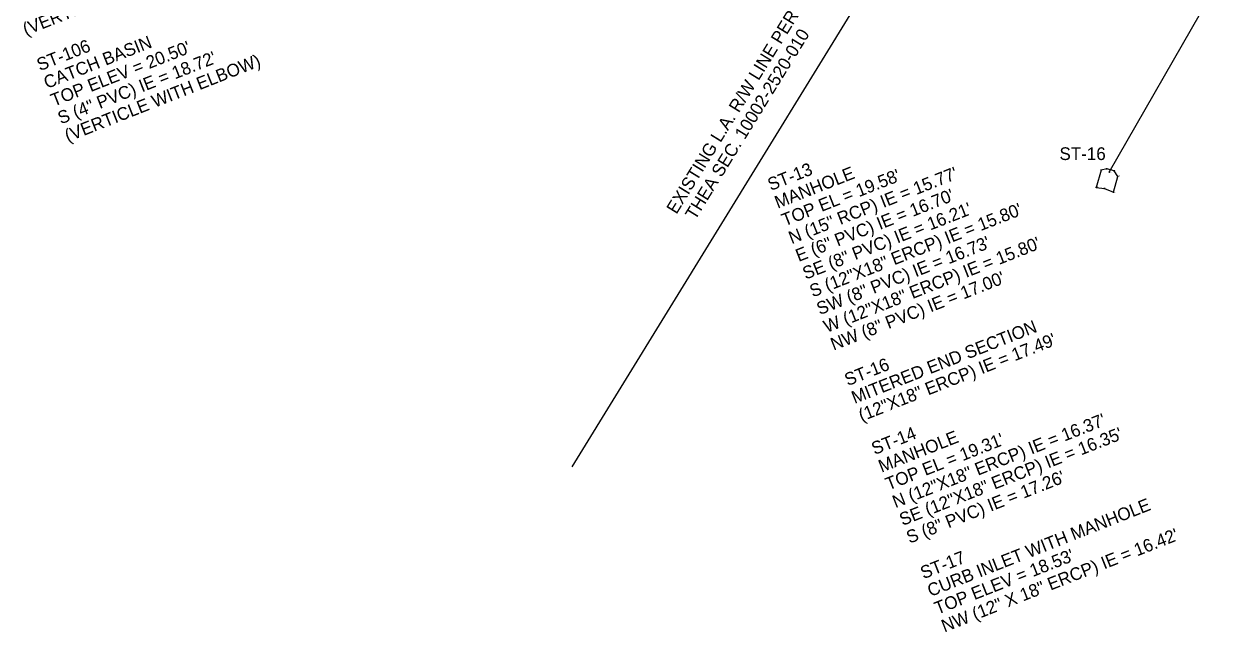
# Model space of a CAD drawing. Extents: x 509744 to 512285, y 1314862 to 1316822.
# Drawn here: x 510294.2 to 510558.4, y 1315093.9 to 1315227.8 of the extents above; entities that cross this region are included whole.
import ezdxf

# ---------------------------------------------------------------- set-up
doc = ezdxf.new("R2010")
doc.units = 0
for name, color, linetype in [('EndTreatMES_ep', 7, 'Continuous'), ('FlowLineInvert_ep', 7, 'Continuous'), ('LARWLine_ep', 7, 'Continuous'), ('NonPlottingEle_dp', 7, 'Continuous'), ('PipeCulvert_ep', 7, 'Continuous'), ('PointLocator_ep', 7, 'Continuous'), ('TextElevLabel', 7, 'Continuous'), ('TextNotes', 7, 'Continuous'), ('TextPtLabel', 7, 'Continuous'), ('TextSurveyLabel', 7, 'Continuous')]:
    doc.layers.add(name, color=color, linetype=linetype)

msp = doc.modelspace()

# ---------------------------------------------------------------- linework, layer by layer
at = {"layer": 'EndTreatMES_ep'}
msp.add_lwpolyline([(510530.44, 1315191.79), (510532.32, 1315191.54), (510534.26, 1315190.71), (510535.25, 1315194.21), (510534.44, 1315195.43), (510532.78, 1315195.86), (510531.53, 1315195.59)], close=True, dxfattribs=at)
at = {"layer": 'FlowLineInvert_ep'}
for p, q in [((510533.44, 1315195.04), (510533.26, 1315195.22)), ((510533.44, 1315195.22), (510533.26, 1315195.04)), ((510533.35, 1315195.13), (510533.35, 1315195.13))]:
    msp.add_line(p, q, dxfattribs=at)
at = {"layer": 'LARWLine_ep'}
msp.add_line((510414.96, 1315130.24), (510554.46, 1315356.98), dxfattribs=at)
at = {"layer": 'PipeCulvert_ep'}
msp.add_line((510533.35, 1315195.13), (510569.44, 1315258), dxfattribs=at)
at = {"layer": 'PointLocator_ep'}
for p, q in [((510531.65, 1315195.59), (510531.4, 1315195.59)), ((510531.53, 1315195.46), (510531.53, 1315195.71)), ((510532.9, 1315195.86), (510532.65, 1315195.86)), ((510532.78, 1315195.73), (510532.78, 1315195.98)), ((510534.57, 1315195.43), (510534.32, 1315195.43)), ((510534.44, 1315195.3), (510534.44, 1315195.55)), ((510535.38, 1315194.21), (510535.13, 1315194.21)), ((510535.25, 1315194.09), (510535.25, 1315194.34)), ((510530.57, 1315191.79), (510530.32, 1315191.79)), ((510530.44, 1315191.66), (510530.44, 1315191.91)), ((510532.44, 1315191.54), (510532.19, 1315191.54)), ((510532.32, 1315191.42), (510532.32, 1315191.67)), ((510534.39, 1315190.71), (510534.14, 1315190.71)), ((510534.26, 1315190.58), (510534.26, 1315190.83))]:
    msp.add_line(p, q, dxfattribs=at)

# ---------------------------------------------------------------- texts
at = {"layer": 'NonPlottingEle_dp'}
for s, p in [('(VERTICLE WITH ELBOW)', (510294.59, 1315225.17)), ('ST-106', (510297.67, 1315217.36)), ('CATCH BASIN', (510299.21, 1315213.45)), ("TOP ELEV = 20.50'", (510300.75, 1315209.55)), ('S (4" PVC) IE = 18.72\'', (510302.29, 1315205.64)), ('(VERTICLE WITH ELBOW)', (510303.83, 1315201.73)), ('ST-13', (510458.73, 1315190.99)), ('MANHOLE', (510460.27, 1315187.08)), ("TOP EL = 19.58'", (510461.81, 1315183.17)), ('N (15" RCP) IE = 15.77\'', (510463.35, 1315179.27)), ('E (6" PVC) IE = 16.70\'', (510464.89, 1315175.36)), ('SE (8" PVC) IE = 16.21\'', (510466.43, 1315171.45)), ('S (12"X18" ERCP) IE = 15.80\'', (510467.98, 1315167.54)), ('SW (8" PVC) IE = 16.73\'', (510469.52, 1315163.64)), ('W (12"X18" ERCP) IE = 15.80\'', (510471.06, 1315159.73)), ('NW (8" PVC) IE = 17.00\'', (510472.6, 1315155.82)), ('MITERED END SECTION ', (510477.22, 1315144.1)), ('(12"X18" ERCP) IE = 17.49\'', (510478.76, 1315140.19)), ('ST-16 ', (510475.68, 1315148.01)), ('N (12"X18" ERCP) IE = 16.37\'', (510486.23, 1315121.14)), ('ST-14', (510481.61, 1315132.86)), ('MANHOLE', (510483.15, 1315128.96)), ("TOP EL = 19.31'", (510484.69, 1315125.05)), ('SE (12"X18" ERCP) IE = 16.35\'', (510487.77, 1315117.24)), ('S (8" PVC) IE = 17.26\'', (510489.31, 1315113.33)), ('CURB INLET WITH MANHOLE', (510493.94, 1315101.61)), ('NW (12" X 18" ERCP) IE = 16.42\'', (510497.02, 1315093.79)), ('ST-17', (510492.39, 1315105.51)), ("TOP ELEV = 18.53'", (510495.48, 1315097.7))]:
    msp.add_text(s, height=2.8, rotation=21.5246, dxfattribs=at).set_placement(p)
msp.add_text('ST-16', height=2.8, dxfattribs=at).set_placement((510522.37, 1315197.81))
at = {"layer": 'TextElevLabel'}
for s, p in [('18.66', (510531.63, 1315195.54)), ('18.96', (510532.88, 1315195.81)), ('17.49', (510533.45, 1315195.08)), ('19.00', (510534.54, 1315195.38)), ('18.75', (510535.35, 1315194.16)), ('17.65', (510530.54, 1315191.74)), ('17.46', (510532.42, 1315191.49)), ('17.69', (510534.36, 1315190.66))]:
    msp.add_text(s, height=0.1, dxfattribs=at).set_placement(p)
at = {"layer": 'TextNotes'}
for s, p in [('EXISTING L.A. R/W LINE PER', (510437.96, 1315185.73)), ('THEA SEC. 10002-2520-010', (510442.1, 1315184.44))]:
    msp.add_text(s, height=2.8, rotation=58.3964, dxfattribs=at).set_placement(p)
at = {"layer": 'TextPtLabel'}
for s, p in [('1126', (510531.63, 1315195.69)), ('1125', (510532.88, 1315195.96)), ('1127', (510533.45, 1315195.23)), ('1124', (510534.54, 1315195.53)), ('1123', (510535.35, 1315194.31)), ('1120', (510530.54, 1315191.89)), ('1121', (510532.42, 1315191.64)), ('1122', (510534.36, 1315190.81))]:
    msp.add_text(s, height=0.1, dxfattribs=at).set_placement(p)
at = {"layer": 'TextSurveyLabel'}
msp.add_text('18" RCP', height=0.1, dxfattribs=at).set_placement((510533.45, 1315194.93))

doc.saveas('drawing.dxf')
